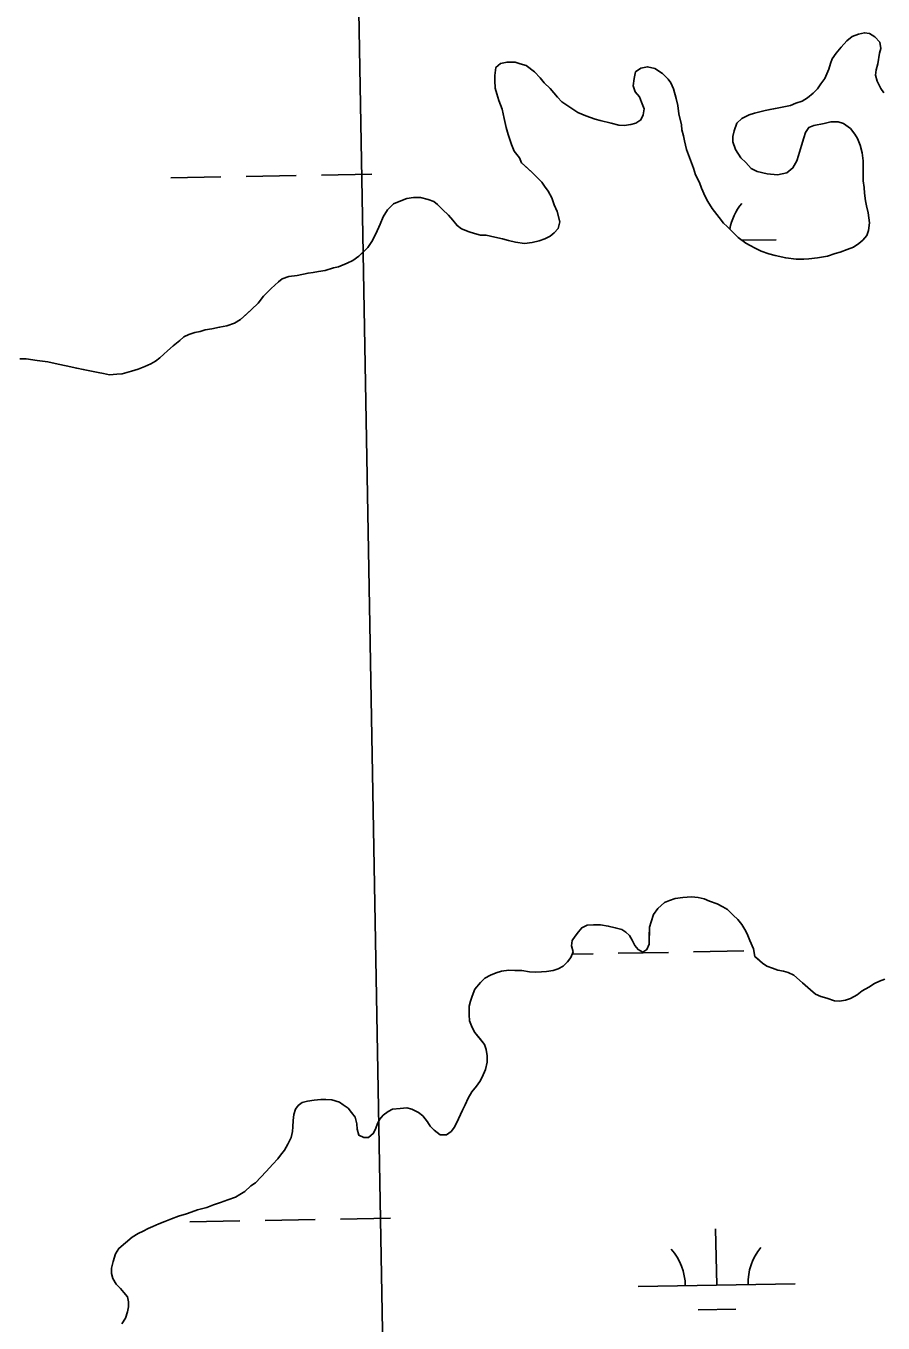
# Model space of a CAD drawing. Extents: x 3925854 to 3964121, y 224593 to 250589.
# Drawn here: x 3945739 to 3946285, y 236486 to 237312 of the extents above; entities that cross this region are included whole.
import ezdxf

# ---------------------------------------------------------------- set-up
doc = ezdxf.new("R2010")
doc.units = 0
for name, color, linetype in [('V-GRID-MAJR', 7, 'Continuous'), ('V-TOPO-SHOR', 7, 'Continuous'), ('V-WETL-SWMP', 7, 'Continuous')]:
    doc.layers.add(name, color=color, linetype=linetype)

msp = doc.modelspace()

# ---------------------------------------------------------------- linework, layer by layer
at = {"layer": 'V-GRID-MAJR'}
for points in [[(3946078.266, 230317.988), (3945968.142, 236374.431), (3945857.954, 242434.345), (3945747.767, 248494.247), (3945747.704, 248497.728)], [(3930006.603, 236087.686), (3935327.129, 236182.494), (3940647.643, 236278.076), (3945968.142, 236374.431), (3951288.627, 236471.56), (3956609.098, 236569.464), (3961929.554, 236668.141), (3961929.555, 236668.141)]]:
    msp.add_spline(points, degree=3, dxfattribs=at)
at = {"layer": 'V-TOPO-SHOR'}
for points in [[(3946258.264, 237298.693), (3946261.819, 237302.842), (3946265.354, 237305.595), (3946269.218, 237306.942), (3946273.081, 237307.942), (3946276.225, 237307.55), (3946279.694, 237305.404), (3946282.797, 237301.865), (3946283.446, 237298.009), (3946282.702, 237294.869), (3946281.566, 237288.238), (3946280.466, 237284.404), (3946280.069, 237280.91), (3946281.068, 237277.048), (3946283.456, 237272.468), (3946285.518, 237269.642)], [(3946151.555, 237272.118), (3946153.224, 237266.148), (3946154.213, 237261.587), (3946154.844, 237256.332), (3946156.501, 237249.311), (3946156.808, 237246.16), (3946157.805, 237242.297), (3946158.465, 237239.139), (3946159.79, 237233.523), (3946162.827, 237225.088), (3946164.179, 237221.571), (3946165.522, 237217.354), (3946167.906, 237212.425), (3946169.26, 237208.909), (3946171.637, 237203.629), (3946173.345, 237200.458), (3946176.084, 237195.873), (3946180.556, 237190.216), (3946183.309, 237186.682), (3946185.73, 237184.55), (3946188.49, 237181.713), (3946192.631, 237177.461), (3946197.483, 237173.898), (3946200.262, 237172.462), (3946203.388, 237170.67), (3946207.211, 237168.87), (3946212.085, 237167.058), (3946216.269, 237165.952), (3946222.897, 237164.465), (3946229.534, 237163.676), (3946234.431, 237163.613), (3946237.583, 237163.92), (3946243.19, 237164.545), (3946249.5, 237165.511), (3946254.422, 237167.195), (3946257.584, 237168.202), (3946262.155, 237169.892), (3946266.019, 237171.24), (3946269.55, 237173.642), (3946272.026, 237175.708), (3946274.517, 237178.823), (3946275.608, 237181.959), (3946276.372, 237186.845), (3946275.408, 237193.157), (3946274.418, 237197.718), (3946273.761, 237200.874), (3946273.126, 237205.781), (3946272.823, 237209.283), (3946272.178, 237213.492), (3946272.252, 237219.087), (3946272.303, 237222.935), (3946272.35, 237226.433), (3946271.715, 237231.34), (3946270.382, 237236.255), (3946268.688, 237240.476), (3946266.976, 237243.299), (3946264.223, 237246.833), (3946259.718, 237250.043), (3946256.234, 237251.138), (3946251.688, 237251.198), (3946247.475, 237250.204), (3946240.811, 237248.894), (3946237.644, 237247.536), (3946235.502, 237244.417), (3946234.407, 237240.931), (3946232.942, 237236.053), (3946231.111, 237229.78), (3946230.016, 237226.296), (3946227.507, 237221.78), (3946223.616, 237218.684), (3946217.652, 237217.363), (3946211.014, 237218.151), (3946204.737, 237219.634), (3946200.912, 237221.434), (3946197.465, 237225.327), (3946194.354, 237228.168), (3946190.925, 237233.462), (3946189.242, 237238.381), (3946189.287, 237241.879), (3946190.035, 237245.367), (3946191.847, 237250.241), (3946195.038, 237253.348), (3946199.617, 237255.736), (3946203.129, 237256.74), (3946209.8, 237258.4), (3946212.956, 237259.06), (3946216.464, 237259.711), (3946221.723, 237260.692), (3946225.936, 237261.685), (3946229.452, 237263.037), (3946233.319, 237264.387), (3946236.846, 237266.439), (3946240.385, 237269.542), (3946243.219, 237272.302), (3946245.359, 237275.421), (3946247.856, 237278.889), (3946250.383, 237284.801), (3946251.479, 237288.287), (3946252.57, 237291.42), (3946255.065, 237294.886), (3946258.264, 237298.693)], [(3945938.036, 237158.796), (3945943.664, 237161.17), (3945947.187, 237162.874), (3945951.072, 237165.62), (3945953.906, 237168.381), (3945956.743, 237171.143), (3945959.241, 237174.959), (3945961.756, 237179.823), (3945964.638, 237186.081), (3945966.446, 237190.606), (3945969.305, 237195.115), (3945973.205, 237198.912), (3945977.78, 237200.952), (3945981.646, 237202.3), (3945985.853, 237202.945), (3945990.4, 237202.883), (3945995.282, 237201.769), (3945998.764, 237200.323), (3946001.188, 237198.542), (3946004.295, 237195.353), (3946008.096, 237191.804), (3946010.853, 237188.619), (3946013.606, 237185.082), (3946016.374, 237182.946), (3946021.249, 237181.134), (3946024.732, 237180.038), (3946028.566, 237178.936), (3946032.064, 237178.891), (3946037.647, 237177.767), (3946042.531, 237176.653), (3946046.365, 237175.553), (3946050.9, 237174.443), (3946056.487, 237173.669), (3946061.394, 237174.303), (3946065.954, 237175.293), (3946069.471, 237176.644), (3946072.991, 237178.348), (3946075.467, 237180.415), (3946077.954, 237183.179), (3946079.06, 237187.364), (3946077.399, 237194.034), (3946075.355, 237198.259), (3946074.015, 237202.824), (3946071.623, 237207.053), (3946069.217, 237210.236), (3946067.501, 237212.708), (3946064.738, 237215.542), (3946061.631, 237218.733), (3946058.176, 237221.928), (3946054.719, 237225.12), (3946053.361, 237228.289), (3946049.921, 237232.532), (3946048.227, 237236.753), (3946046.212, 237243.077), (3946044.872, 237247.642), (3946043.547, 237253.258), (3946042.226, 237259.224), (3946040.203, 237264.848), (3946038.859, 237269.064), (3946037.856, 237272.577), (3946037.571, 237277.478), (3946037.612, 237280.625), (3946038.382, 237285.864), (3946041.213, 237288.275), (3946045.423, 237289.27), (3946050.67, 237289.2), (3946053.806, 237288.109), (3946057.64, 237287.009), (3946062.835, 237283.091), (3946066.632, 237279.192), (3946069.039, 237276.011), (3946072.84, 237272.462), (3946077.663, 237266.799), (3946080.424, 237263.965), (3946082.85, 237262.183), (3946085.97, 237260.043), (3946090.479, 237257.184), (3946095.7, 237255.015), (3946101.618, 237252.838), (3946104.758, 237252.097), (3946111.729, 237250.256), (3946116.614, 237249.141), (3946120.108, 237248.744), (3946124.312, 237249.389), (3946127.476, 237250.397), (3946130.653, 237252.453), (3946132.093, 237255.582), (3946132.842, 237259.42), (3946131.15, 237263.641), (3946129.797, 237267.16), (3946127.04, 237270.344), (3946125.693, 237274.209), (3946126.452, 237278.747), (3946127.206, 237282.938), (3946130.739, 237285.34), (3946134.95, 237286.333), (3946139.484, 237285.223), (3946144.338, 237282.01), (3946148.141, 237278.461), (3946149.857, 237275.989), (3946151.555, 237272.118)], [(3945735.041, 237100.262), (3945739.237, 237100.207), (3945746.221, 237099.064), (3945752.856, 237098.276), (3945759.486, 237096.789), (3945764.718, 237095.67), (3945771.346, 237094.184), (3945775.534, 237093.428), (3945778.673, 237092.687), (3945784.955, 237091.554), (3945788.444, 237090.806), (3945792.282, 237090.057), (3945796.835, 237090.346), (3945800.337, 237090.651), (3945806.307, 237092.32), (3945810.524, 237093.663), (3945814.745, 237095.357), (3945818.615, 237097.055), (3945821.436, 237098.767), (3945824.264, 237100.827), (3945826.744, 237103.244), (3945829.22, 237105.31), (3945832.761, 237108.411), (3945837.004, 237111.856), (3945839.485, 237114.27), (3945842.653, 237115.628), (3945846.517, 237116.978), (3945850.026, 237117.629), (3945853.188, 237118.637), (3945857.394, 237119.282), (3945862.305, 237120.267), (3945866.866, 237121.254), (3945871.788, 237122.94), (3945875.667, 237125.336), (3945879.208, 237128.438), (3945882.747, 237131.539), (3945887, 237135.682), (3945890.207, 237140.188), (3945895.172, 237145.019), (3945899.774, 237149.156), (3945902.25, 237151.225), (3945906.466, 237152.566), (3945911.722, 237153.197), (3945918.742, 237154.854), (3945921.894, 237155.161), (3945925.402, 237155.814), (3945929.609, 237156.459), (3945934.878, 237158.139), (3945938.036, 237158.796)], [(3946199.988, 236729.541), (3946198.294, 236733.762), (3946196.932, 236736.58), (3946194.874, 236739.757), (3946192.468, 236742.937), (3946189.357, 236745.778), (3946185.906, 236749.321), (3946182.781, 236751.113), (3946179.305, 236752.907), (3946174.431, 236754.721), (3946170.951, 236756.167), (3946167.113, 236756.919), (3946162.921, 236757.322), (3946157.32, 236757.048), (3946152.413, 236756.413), (3946148.896, 236755.059), (3946145.728, 236753.702), (3946141.481, 236749.911), (3946138.632, 236746.099), (3946137.172, 236741.571), (3946136.076, 236738.088), (3946135.996, 236732.14), (3946135.933, 236727.243), (3946134.487, 236723.764), (3946132.015, 236722.048), (3946128.889, 236723.838), (3946126.823, 236726.314), (3946125.121, 236729.834), (3946123.409, 236732.656), (3946120.988, 236734.788), (3946118.563, 236736.57), (3946114.379, 236737.676), (3946109.845, 236738.784), (3946104.959, 236739.55), (3946100.41, 236739.609), (3946096.558, 236739.31), (3946093.037, 236737.608), (3946090.905, 236735.188), (3946088.769, 236732.417), (3946086.983, 236729.642), (3946086.586, 236726.148), (3946087.585, 236722.285), (3946086.14, 236718.808), (3946084.003, 236716.037), (3946081.169, 236713.274), (3946077.997, 236711.568), (3946074.835, 236710.56), (3946070.628, 236709.915), (3946067.476, 236709.608), (3946063.624, 236709.309), (3946059.78, 236709.711), (3946054.891, 236710.474), (3946050.345, 236710.536), (3946046.496, 236710.585), (3946041.94, 236709.946), (3946038.427, 236708.945), (3946034.913, 236707.591), (3946031.386, 236705.539), (3946028.552, 236702.776), (3946024.996, 236698.627), (3946023.188, 236694.103), (3946022.097, 236690.967), (3946021.355, 236687.83), (3946021.281, 236682.233), (3946021.58, 236678.378), (3946023.272, 236674.159), (3946024.98, 236670.987), (3946028.079, 236667.098), (3946031.175, 236663.209), (3946032.183, 236660.047), (3946032.83, 236656.188), (3946032.775, 236651.992), (3946031.667, 236647.457), (3946029.502, 236642.589), (3946028.066, 236639.808), (3946025.924, 236636.689), (3946023.08, 236633.228), (3946020.577, 236629.062), (3946018.771, 236624.889), (3946016.977, 236621.413), (3946014.453, 236615.849), (3946011.934, 236610.634), (3946009.798, 236607.864), (3946006.972, 236605.801), (3946002.776, 236605.859), (3945998.964, 236608.707), (3945996.548, 236611.187), (3945994.838, 236614.01), (3945991.739, 236617.901), (3945988.968, 236620.035), (3945984.798, 236622.189), (3945981.661, 236622.931), (3945977.458, 236622.638), (3945972.551, 236622.003), (3945969.735, 236620.641), (3945966.555, 236618.233), (3945964.423, 236615.814), (3945962.985, 236613.033), (3945961.896, 236609.899), (3945960.454, 236606.77), (3945957.269, 236604.011)], [(3946286.078, 236704.959), (3946282.559, 236703.608), (3946279.393, 236702.25), (3946275.862, 236699.847), (3946271.633, 236697.455), (3946268.452, 236695.049), (3946264.221, 236692.655), (3946261.059, 236691.647), (3946257.203, 236691), (3946254.055, 236691.041), (3946249.181, 236692.853), (3946245.347, 236693.955), (3946241.867, 236695.399), (3946238.756, 236698.242), (3946233.565, 236702.508), (3946228.033, 236707.478), (3946224.56, 236709.274), (3946221.42, 236710.016), (3946217.93, 236710.761), (3946214.447, 236711.859), (3946210.967, 236713.303), (3946208.192, 236715.089), (3946205.771, 236717.221), (3946203.351, 236719.353), (3946202.366, 236724.264), (3946199.988, 236729.541)], [(3945957.269, 236604.011), (3945954.121, 236604.054), (3945950.992, 236605.496), (3945949.993, 236609.357), (3945949.689, 236612.859), (3945948.696, 236617.071), (3945946.284, 236619.902), (3945944.221, 236622.728), (3945941.102, 236624.868), (3945938.677, 236626.65), (3945933.797, 236628.114), (3945929.951, 236628.165), (3945926.801, 236628.206), (3945922.601, 236627.913), (3945918.394, 236627.268), (3945914.882, 236626.267), (3945912.41, 236624.549), (3945910.628, 236622.124), (3945909.532, 236618.64), (3945909.131, 236614.796), (3945909.08, 236610.95), (3945908.689, 236607.804), (3945907.939, 236603.966), (3945905.784, 236599.796), (3945903.634, 236595.977), (3945901.144, 236592.862), (3945899.362, 236590.435), (3945896.167, 236586.98), (3945891.909, 236582.489), (3945888.71, 236578.682), (3945885.165, 236575.231), (3945882.341, 236573.168), (3945878.446, 236569.722), (3945875.269, 236567.665), (3945872.447, 236565.953), (3945867.528, 236564.27), (3945862.957, 236562.58), (3945858.392, 236561.241), (3945854.171, 236559.547), (3945848.201, 236557.878), (3945844.334, 236556.528), (3945841.172, 236555.523), (3945836.253, 236553.837), (3945831.682, 236552.15), (3945827.461, 236550.456), (3945823.594, 236549.108), (3945819.723, 236547.411), (3945816.905, 236546.047), (3945813.735, 236544.341), (3945810.569, 236542.983), (3945806.688, 236540.585), (3945803.858, 236538.174), (3945801.025, 236535.762), (3945798.195, 236533.351), (3945796.051, 236529.882), (3945794.586, 236525.001), (3945793.48, 236520.817), (3945793.433, 236517.319), (3945794.443, 236514.157), (3945796.495, 236510.633), (3945799.256, 236507.796), (3945801.322, 236505.32), (3945803.735, 236502.49), (3945804.39, 236499.332), (3945804.349, 236496.184), (3945803.608, 236493.044), (3945802.504, 236488.86), (3945800.007, 236485.395)]]:
    msp.add_lwpolyline(points, dxfattribs=at)
at = {"layer": 'V-WETL-SWMP'}
for p, q in [((3945879.219, 237216.391), (3945911.214, 237216.973)), ((3945927.211, 237217.264), (3945959.206, 237217.846)), ((3945831.227, 237215.519), (3945863.222, 237216.1)), ((3946195.035, 237175.696), (3946216.852, 237176.093)), ((3946087.015, 236720.911), (3946100.259, 236721.152)), ((3946116.257, 236721.443), (3946148.251, 236722.025)), ((3946164.249, 236722.315), (3946196.244, 236722.897)), ((3945843.323, 236550.279), (3945875.318, 236550.86)), ((3945891.316, 236551.151), (3945923.31, 236551.733)), ((3945939.308, 236552.024), (3945971.302, 236552.606)), ((3946178.956, 236509.944), (3946178.302, 236545.938)), ((3946128.964, 236509.035), (3946228.948, 236510.853)), ((3946167.239, 236494.297), (3946191.235, 236494.733))]:
    msp.add_line(p, q, dxfattribs=at)
for points in [[(3946234.432, 237163.612), (3946237.584, 237163.92), (3946243.19, 237164.545), (3946249.501, 237165.511), (3946254.421, 237167.195), (3946257.583, 237168.203), (3946262.154, 237169.892), (3946266.02, 237171.24), (3946269.551, 237173.642), (3946272.027, 237175.708), (3946274.517, 237178.824), (3946275.609, 237181.958), (3946276.373, 237186.846), (3946275.407, 237193.157), (3946274.418, 237197.718), (3946273.76, 237200.875), (3946273.126, 237205.782), (3946272.822, 237209.284), (3946272.178, 237213.491), (3946272.35, 237226.434), (3946271.715, 237231.34), (3946270.381, 237236.256), (3946268.688, 237240.477), (3946266.976, 237243.298), (3946264.224, 237246.834), (3946259.718, 237250.042), (3946256.234, 237251.138), (3946251.687, 237251.198), (3946247.475, 237250.204), (3946240.81, 237248.893), (3946237.644, 237247.536), (3946235.503, 237244.416), (3946234.407, 237240.931), (3946232.943, 237236.053), (3946231.111, 237229.78), (3946230.015, 237226.296), (3946227.506, 237221.781), (3946223.616, 237218.683), (3946217.651, 237217.363), (3946211.014, 237218.151), (3946204.737, 237219.634), (3946200.912, 237221.434), (3946197.465, 237225.328), (3946194.354, 237228.168), (3946190.926, 237233.461), (3946189.241, 237238.382), (3946189.288, 237241.88), (3946190.034, 237245.368), (3946191.848, 237250.242), (3946195.038, 237253.349), (3946199.618, 237255.737), (3946203.129, 237256.74), (3946209.799, 237258.401), (3946212.956, 237259.059), (3946221.724, 237260.692), (3946225.936, 237261.686), (3946229.453, 237263.038), (3946233.319, 237264.387), (3946236.845, 237266.439), (3946240.384, 237269.541), (3946243.22, 237272.302), (3946245.36, 237275.422), (3946247.855, 237278.888), (3946250.383, 237284.802), (3946251.479, 237288.286), (3946252.57, 237291.42), (3946255.065, 237294.886), (3946258.264, 237298.692), (3946261.818, 237302.843), (3946265.353, 237305.595), (3946269.219, 237306.943), (3946273.081, 237307.942), (3946276.224, 237307.55), (3946279.694, 237305.405), (3946282.796, 237301.865), (3946283.445, 237298.008), (3946282.703, 237294.869), (3946281.566, 237288.237), (3946280.466, 237284.403), (3946280.069, 237280.91), (3946281.068, 237277.048), (3946283.456, 237272.468), (3946285.518, 237269.642)], [(3946032.065, 237178.89), (3946037.648, 237177.767), (3946042.531, 237176.652), (3946046.365, 237175.552), (3946050.899, 237174.442), (3946056.486, 237173.669), (3946061.393, 237174.303), (3946065.954, 237175.292), (3946069.47, 237176.645), (3946072.992, 237178.348), (3946075.468, 237180.414), (3946077.954, 237183.18), (3946079.059, 237187.364), (3946077.398, 237194.033), (3946075.355, 237198.258), (3946074.016, 237202.824), (3946071.623, 237207.054), (3946069.216, 237210.235), (3946067.5, 237212.707), (3946061.632, 237218.732), (3946054.719, 237225.121), (3946053.362, 237228.288), (3946049.92, 237232.532), (3946048.226, 237236.753), (3946046.211, 237243.077), (3946044.872, 237247.643), (3946043.547, 237253.258), (3946042.227, 237259.224), (3946040.202, 237264.848), (3946038.859, 237269.064), (3946037.856, 237272.576), (3946037.571, 237277.478), (3946037.612, 237280.626), (3946038.382, 237285.864), (3946041.213, 237288.275), (3946045.424, 237289.269), (3946050.671, 237289.2), (3946053.805, 237288.108), (3946057.639, 237287.008), (3946062.835, 237283.091), (3946066.632, 237279.192), (3946069.039, 237276.011), (3946072.84, 237272.462), (3946077.663, 237266.8), (3946080.424, 237263.965), (3946082.85, 237262.183), (3946085.97, 237260.043), (3946090.48, 237257.184), (3946095.7, 237255.016), (3946101.618, 237252.838), (3946104.757, 237252.097), (3946111.73, 237250.255), (3946116.613, 237249.141), (3946120.107, 237248.745), (3946124.313, 237249.389), (3946127.476, 237250.396), (3946130.652, 237252.453), (3946132.093, 237255.583), (3946132.843, 237259.421), (3946131.15, 237263.642), (3946129.797, 237267.159), (3946127.04, 237270.344), (3946125.692, 237274.21), (3946126.452, 237278.748), (3946127.207, 237282.937), (3946130.738, 237285.339), (3946134.949, 237286.333), (3946139.483, 237285.223), (3946144.338, 237282.01), (3946148.14, 237278.461), (3946149.856, 237275.989), (3946151.554, 237272.118), (3946153.224, 237266.148), (3946154.213, 237261.587), (3946154.843, 237256.331), (3946156.5, 237249.312), (3946156.808, 237246.159), (3946157.806, 237242.297), (3946158.464, 237239.14), (3946159.789, 237233.524), (3946162.826, 237225.087), (3946164.179, 237221.571), (3946165.522, 237217.355), (3946167.906, 237212.425), (3946169.259, 237208.908), (3946171.638, 237203.629), (3946173.345, 237200.458), (3946176.083, 237195.873), (3946180.556, 237190.216), (3946183.308, 237186.681), (3946185.729, 237184.55), (3946192.632, 237177.461), (3946197.483, 237173.898), (3946200.263, 237172.462), (3946203.388, 237170.671), (3946207.212, 237168.871), (3946212.086, 237167.057), (3946216.27, 237165.952), (3946222.897, 237164.465), (3946229.534, 237163.677), (3946234.432, 237163.612)], [(3945735.041, 237100.262), (3945739.238, 237100.206), (3945746.22, 237099.064), (3945752.857, 237098.276), (3945759.485, 237096.789), (3945764.718, 237095.67), (3945771.346, 237094.183), (3945775.534, 237093.428), (3945778.673, 237092.686), (3945784.955, 237091.553), (3945788.444, 237090.807), (3945792.283, 237090.057), (3945796.835, 237090.346), (3945800.337, 237090.65), (3945806.307, 237092.32), (3945810.523, 237093.663), (3945814.744, 237095.357), (3945818.615, 237097.055), (3945821.436, 237098.767), (3945824.263, 237100.828), (3945826.744, 237103.244), (3945829.22, 237105.311), (3945832.76, 237108.412), (3945837.004, 237111.855), (3945839.485, 237114.271), (3945842.652, 237115.628), (3945846.518, 237116.977), (3945850.025, 237117.63), (3945853.187, 237118.637), (3945857.394, 237119.281), (3945862.305, 237120.266), (3945866.867, 237121.255), (3945871.787, 237122.939), (3945875.667, 237125.336), (3945882.747, 237131.54), (3945887, 237135.682), (3945890.208, 237140.188), (3945895.171, 237145.02), (3945899.774, 237149.157), (3945902.25, 237151.224), (3945906.466, 237152.567), (3945911.722, 237153.197), (3945918.742, 237154.853), (3945921.894, 237155.161), (3945925.402, 237155.815), (3945929.608, 237156.459), (3945934.879, 237158.138), (3945938.036, 237158.796), (3945943.665, 237161.17), (3945947.187, 237162.873), (3945951.071, 237165.62), (3945956.742, 237171.143), (3945959.242, 237174.958), (3945961.756, 237179.823), (3945964.637, 237186.082), (3945966.447, 237190.606), (3945969.305, 237195.116), (3945973.204, 237198.913), (3945977.779, 237200.952), (3945981.646, 237202.3), (3945985.853, 237202.944), (3945990.4, 237202.884), (3945995.283, 237201.769), (3945998.763, 237200.324), (3946001.188, 237198.542), (3946004.295, 237195.352), (3946008.096, 237191.803), (3946010.853, 237188.618), (3946013.605, 237185.083), (3946016.375, 237182.947), (3946021.249, 237181.133), (3946024.733, 237180.037), (3946028.567, 237178.937), (3946032.065, 237178.89)], [(3946286.077, 236704.96), (3946282.56, 236703.607), (3946279.393, 236702.25), (3946275.863, 236699.848), (3946271.633, 236697.455), (3946268.452, 236695.048), (3946264.222, 236692.655), (3946261.06, 236691.647), (3946257.203, 236690.999), (3946254.055, 236691.041), (3946249.181, 236692.854), (3946245.347, 236693.955), (3946241.868, 236695.4), (3946238.756, 236698.241), (3946233.565, 236702.508), (3946228.033, 236707.479), (3946224.559, 236709.275), (3946221.42, 236710.016), (3946217.931, 236710.762), (3946214.447, 236711.858), (3946210.967, 236713.303), (3946208.192, 236715.089), (3946203.351, 236719.352), (3946202.366, 236724.263), (3946199.987, 236729.542), (3946198.294, 236733.763), (3946196.932, 236736.58), (3946194.875, 236739.756), (3946192.468, 236742.937), (3946189.357, 236745.777), (3946185.905, 236749.321), (3946182.78, 236751.112), (3946179.305, 236752.907), (3946174.431, 236754.721), (3946170.952, 236756.167), (3946167.113, 236756.918), (3946162.921, 236757.323), (3946157.319, 236757.047), (3946152.413, 236756.413), (3946148.896, 236755.06), (3946145.729, 236753.702), (3946141.481, 236749.91), (3946138.631, 236746.1), (3946137.172, 236741.571), (3946136.076, 236738.087), (3946135.932, 236727.243), (3946134.487, 236723.764), (3946132.015, 236722.047), (3946128.89, 236723.838), (3946126.824, 236726.314), (3946125.121, 236729.835), (3946123.409, 236732.657), (3946120.988, 236734.788), (3946118.563, 236736.57), (3946114.379, 236737.675), (3946109.846, 236738.784), (3946104.958, 236739.549), (3946100.411, 236739.609), (3946096.558, 236739.311), (3946093.037, 236737.608), (3946090.906, 236735.187), (3946088.77, 236732.417), (3946086.984, 236729.641), (3946086.587, 236726.148), (3946087.586, 236722.286), (3946086.14, 236718.807), (3946084.004, 236716.036), (3946081.169, 236713.275), (3946077.997, 236711.568), (3946074.835, 236710.56), (3946070.629, 236709.916), (3946067.476, 236709.608), (3946063.623, 236709.309), (3946059.78, 236709.71), (3946054.892, 236710.475), (3946046.497, 236710.586), (3946041.94, 236709.947), (3946038.428, 236708.944), (3946034.912, 236707.591), (3946031.386, 236705.539), (3946028.551, 236702.777)], [(3946028.551, 236702.777), (3946024.997, 236698.626), (3946023.188, 236694.102), (3946022.097, 236690.968), (3946021.355, 236687.829), (3946021.281, 236682.232), (3946021.58, 236678.379), (3946023.273, 236674.159), (3946024.98, 236670.987), (3946031.175, 236663.208), (3946032.182, 236660.046), (3946032.831, 236656.189), (3946032.775, 236651.992), (3946031.666, 236647.458), (3946029.502, 236642.589), (3946028.066, 236639.809), (3946025.925, 236636.689), (3946023.08, 236633.228), (3946020.576, 236629.063), (3946018.771, 236624.888), (3946016.976, 236621.413), (3946014.453, 236615.849), (3946011.935, 236610.635), (3946009.799, 236607.864), (3946006.973, 236605.802), (3946002.775, 236605.858), (3945998.965, 236608.707), (3945996.548, 236611.188), (3945994.837, 236614.01), (3945991.739, 236617.9), (3945988.969, 236620.035), (3945984.799, 236622.19), (3945981.66, 236622.931), (3945977.458, 236622.637), (3945972.551, 236622.002), (3945969.735, 236620.64), (3945966.554, 236618.233), (3945964.423, 236615.813), (3945962.986, 236613.033), (3945961.895, 236609.899), (3945960.454, 236606.769), (3945957.269, 236604.012), (3945954.121, 236604.054), (3945950.991, 236605.495), (3945949.993, 236609.357), (3945949.689, 236612.859), (3945948.696, 236617.071), (3945946.284, 236619.902), (3945944.222, 236622.728), (3945941.102, 236624.868), (3945938.677, 236626.65), (3945933.798, 236628.114), (3945926.802, 236628.207), (3945922.6, 236627.913), (3945918.393, 236627.269), (3945914.881, 236626.266), (3945912.409, 236624.549), (3945910.628, 236622.124), (3945909.532, 236618.64), (3945909.131, 236614.797), (3945909.08, 236610.949), (3945908.689, 236607.805), (3945907.938, 236603.967), (3945905.784, 236599.797), (3945903.634, 236595.977), (3945901.143, 236592.861), (3945899.362, 236590.436), (3945896.167, 236586.98), (3945891.91, 236582.488), (3945888.71, 236578.682), (3945885.166, 236575.23), (3945882.34, 236573.169), (3945878.446, 236569.722), (3945875.27, 236567.665), (3945872.448, 236565.953), (3945867.528, 236564.269), (3945862.957, 236562.58), (3945858.391, 236561.241), (3945854.17, 236559.548), (3945848.201, 236557.878), (3945844.334, 236556.529), (3945841.172, 236555.522), (3945836.252, 236553.838), (3945831.681, 236552.149), (3945827.46, 236550.456), (3945823.594, 236549.108), (3945819.723, 236547.41), (3945816.906, 236546.047), (3945813.735, 236544.34), (3945810.568, 236542.983), (3945806.688, 236540.585), (3945798.195, 236533.351), (3945796.05, 236529.881), (3945794.586, 236525.002), (3945793.481, 236520.818), (3945793.434, 236517.32), (3945794.442, 236514.158), (3945796.494, 236510.632), (3945799.256, 236507.797), (3945801.322, 236505.32), (3945803.734, 236502.49)], [(3945803.734, 236502.49), (3945804.391, 236499.332), (3945804.35, 236496.184), (3945803.608, 236493.045), (3945802.503, 236488.861), (3945800.008, 236485.396)]]:
    msp.add_lwpolyline(points, dxfattribs=at)
for centre, start, end in [((3946222.085, 237176.663), 140.269876, 169.892575), ((3946123.714, 236509.414), 0.269879, 41.813537), ((3946234.181, 236511.423), 140.269876, 181.813534)]:
    msp.add_arc(centre, 35.246, start, end, dxfattribs=at)

doc.saveas('drawing.dxf')
